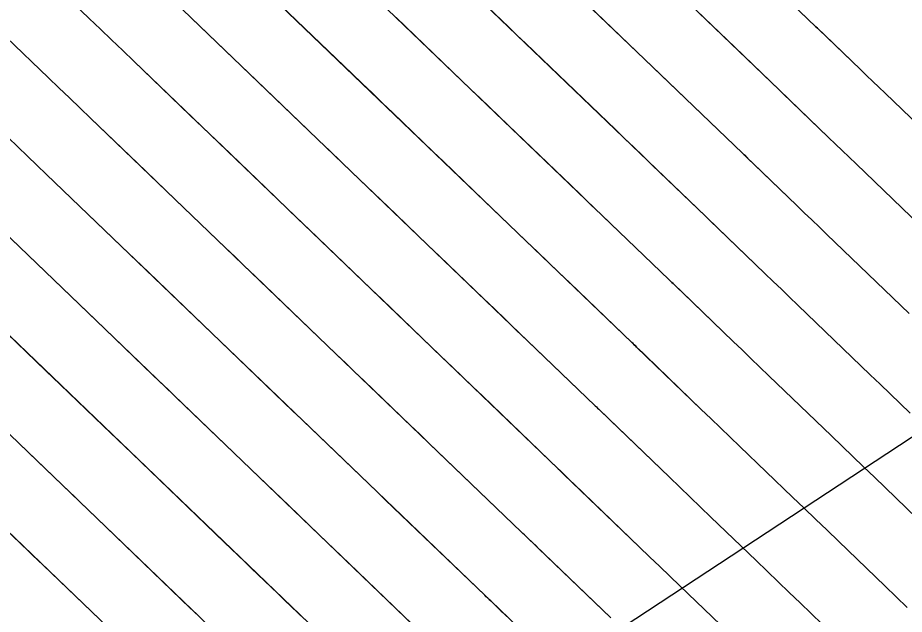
# Model space of a CAD drawing. Extents: x 954385 to 988206, y 1868364 to 1924553.
# Drawn here: x 955807.79 to 955845.22, y 1923053.83 to 1923079.02 of the extents above; entities that cross this region are included whole.
import ezdxf

# ---------------------------------------------------------------- set-up
doc = ezdxf.new("R2010")
doc.units = 0
for name, color, linetype in [('16', 7, 'Continuous'), ('26', 7, 'Continuous'), ('6', 7, 'Continuous'), ('7', 7, 'Continuous')]:
    doc.layers.add(name, color=color, linetype=linetype)

msp = doc.modelspace()

# ---------------------------------------------------------------- linework, layer by layer
at = {"layer": '16'}
for points in [[(955848.704, 1923071.704), (955844.408, 1923075.832), (955844.147, 1923076.083), (955843.887, 1923076.333), (955843.627, 1923076.584), (955843.366, 1923076.834), (955841.617, 1923078.52), (955841.554, 1923078.581), (955841.491, 1923078.641), (955824.621, 1923094.847)], [(955822.918, 1923092.323), (955839.937, 1923075.974), (955840.007, 1923075.906), (955840.077, 1923075.839), (955842.023, 1923073.964), (955842.313, 1923073.685), (955842.602, 1923073.406), (955842.892, 1923073.128), (955843.182, 1923072.849), (955847.065, 1923069.118)], [(955821.215, 1923089.8), (955838.384, 1923073.306), (955838.422, 1923073.269), (955838.461, 1923073.232), (955838.499, 1923073.195), (955838.538, 1923073.158), (955840.68, 1923071.094), (955840.999, 1923070.787), (955841.318, 1923070.48), (955841.637, 1923070.173), (955841.956, 1923069.867), (955845.425, 1923066.533)], [(955845.474, 1923062.323), (955845.052, 1923062.729), (955844.63, 1923063.135), (955844.208, 1923063.541), (955843.786, 1923063.947), (955840.729, 1923066.884), (955840.381, 1923067.218), (955840.033, 1923067.553), (955839.685, 1923067.888), (955839.337, 1923068.223), (955836.998, 1923070.477), (955836.956, 1923070.517), (955836.914, 1923070.558), (955836.872, 1923070.598), (955836.83, 1923070.639), (955819.511, 1923087.276)], [(955817.808, 1923084.752), (955835.277, 1923067.971), (955835.322, 1923067.927), (955835.368, 1923067.883), (955835.413, 1923067.839), (955835.459, 1923067.796), (955837.994, 1923065.353), (955838.371, 1923064.99), (955838.748, 1923064.627), (955839.126, 1923064.264), (955839.503, 1923063.901), (955842.147, 1923061.361), (955842.6, 1923060.926), (955843.052, 1923060.49), (955843.505, 1923060.055), (955843.957, 1923059.619), (955845.767, 1923057.875)], [(955816.105, 1923082.229), (955833.723, 1923065.303), (955833.772, 1923065.256), (955833.821, 1923065.209), (955833.87, 1923065.162), (955833.919, 1923065.114), (955836.651, 1923062.482), (955837.057, 1923062.091), (955837.464, 1923061.7), (955837.87, 1923061.309), (955838.277, 1923060.918), (955840.507, 1923058.775), (955840.991, 1923058.31), (955841.474, 1923057.845), (955841.958, 1923057.38), (955842.441, 1923056.915), (955844.417, 1923055.011), (955844.879, 1923054.566), (955845.341, 1923054.121)], [(955837.463, 1923053.378), (955835.75, 1923055.024), (955835.322, 1923055.435), (955834.895, 1923055.847), (955834.467, 1923056.258), (955834.039, 1923056.67), (955830.841, 1923059.752), (955830.784, 1923059.806), (955830.728, 1923059.86), (955830.672, 1923059.914), (955830.616, 1923059.968), (955812.698, 1923077.181), (955812.227, 1923077.634), (955811.756, 1923078.086), (955811.286, 1923078.538), (955810.815, 1923078.991), (955808.758, 1923080.968)], [(955814.401, 1923079.705), (955832.169, 1923062.636), (955832.222, 1923062.585), (955832.275, 1923062.535), (955832.327, 1923062.484), (955832.38, 1923062.433), (955835.308, 1923059.612), (955835.744, 1923059.193), (955836.179, 1923058.773), (955836.615, 1923058.354), (955837.051, 1923057.935), (955838.967, 1923056.094), (955839.432, 1923055.647), (955839.897, 1923055.2), (955840.361, 1923054.753), (955840.825, 1923054.306), (955843.153, 1923052.064), (955843.581, 1923051.651), (955844.009, 1923051.239), (955844.437, 1923050.827), (955844.866, 1923050.415), (955846.58, 1923048.768)], [(955832.828, 1923053.673), (955829.301, 1923057.071), (955829.241, 1923057.128), (955829.182, 1923057.186), (955829.122, 1923057.243), (955829.062, 1923057.301), (955810.869, 1923074.778), (955810.425, 1923075.205), (955809.98, 1923075.633), (955809.535, 1923076.06), (955809.091, 1923076.487), (955807.312, 1923078.197)], [(955831.616, 1923050.676), (955827.762, 1923054.39), (955827.698, 1923054.451), (955827.635, 1923054.511), (955827.572, 1923054.572), (955827.509, 1923054.633), (955809.011, 1923072.403), (955808.607, 1923072.791), (955808.203, 1923073.179), (955807.8, 1923073.567), (955807.396, 1923073.955)], [(955825.955, 1923051.966), (955807.152, 1923070.029)], [(955824.402, 1923049.298), (955805.294, 1923067.654)], [(955822.848, 1923046.63), (955803.435, 1923065.28)], [(955821.294, 1923043.963), (955801.577, 1923062.905)]]:
    msp.add_lwpolyline(points, dxfattribs=at)
at = {"layer": '26'}
msp.add_lwpolyline([(955857.131, 1923068.928), (955812.162, 1923039.357), (955814.855, 1923044.718), (955812.162, 1923039.357), (955818.151, 1923039.705)], dxfattribs=at)
at = {"layer": '6'}
for points in [[(955847.065, 1923069.118), (955843.182, 1923072.85), (955842.892, 1923073.128), (955842.603, 1923073.407), (955842.313, 1923073.685), (955842.024, 1923073.964), (955840.358, 1923075.57), (955840.218, 1923075.705), (955840.078, 1923075.84), (955840.043, 1923075.874), (955840.008, 1923075.907), (955839.973, 1923075.941), (955839.938, 1923075.975), (955838.066, 1923077.772), (955837.742, 1923078.083), (955837.418, 1923078.394), (955837.095, 1923078.705), (955836.771, 1923079.016), (955832.848, 1923082.785)], [(955814.401, 1923079.705), (955816.572, 1923077.62), (955817.875, 1923076.369), (955820.048, 1923074.281), (955820.511, 1923073.836), (955820.974, 1923073.392), (955821.437, 1923072.947), (955821.9, 1923072.502), (955823.752, 1923070.723), (955824.214, 1923070.279), (955824.677, 1923069.834), (955825.14, 1923069.389), (955825.603, 1923068.945), (955827.454, 1923067.166), (955827.916, 1923066.722), (955828.379, 1923066.277), (955828.842, 1923065.833), (955829.305, 1923065.388), (955832.17, 1923062.637), (955832.223, 1923062.586), (955832.275, 1923062.536), (955832.328, 1923062.485), (955832.381, 1923062.434), (955832.644, 1923062.18), (955832.802, 1923062.028), (955835.308, 1923059.612), (955835.744, 1923059.193), (955836.179, 1923058.773), (955836.615, 1923058.354), (955837.051, 1923057.935), (955838.967, 1923056.094), (955839.432, 1923055.647), (955839.896, 1923055.2), (955840.361, 1923054.753), (955840.825, 1923054.306), (955843.153, 1923052.064)], [(955819.903, 1923053.619), (955819.622, 1923053.89), (955819.34, 1923054.16), (955819.058, 1923054.431), (955818.777, 1923054.701), (955817.651, 1923055.783), (955817.369, 1923056.054), (955817.088, 1923056.324), (955816.806, 1923056.595), (955816.524, 1923056.865), (955812.611, 1923060.626), (955812.309, 1923060.916), (955812.007, 1923061.206), (955811.704, 1923061.497), (955811.402, 1923061.787), (955809.588, 1923063.53), (955808.983, 1923064.111), (955805.294, 1923067.654)]]:
    msp.add_lwpolyline(points, dxfattribs=at)
at = {"layer": '7'}
for points in [[(955808.758, 1923080.968), (955810.815, 1923078.99), (955811.286, 1923078.538), (955811.757, 1923078.086), (955812.227, 1923077.633), (955812.698, 1923077.181), (955815.066, 1923074.907), (955816.437, 1923073.59), (955818.266, 1923071.833), (955818.724, 1923071.394), (955819.181, 1923070.955), (955819.638, 1923070.516), (955820.095, 1923070.076), (955822.306, 1923067.952), (955822.733, 1923067.542), (955823.159, 1923067.132), (955823.586, 1923066.722), (955824.012, 1923066.312), (955825.718, 1923064.673), (955826.145, 1923064.264), (955826.571, 1923063.854), (955826.998, 1923063.444), (955827.425, 1923063.035), (955830.616, 1923059.969), (955830.673, 1923059.915), (955830.729, 1923059.861), (955830.785, 1923059.807), (955830.841, 1923059.753), (955831.122, 1923059.482), (955831.291, 1923059.32), (955834.039, 1923056.67), (955834.467, 1923056.259), (955834.895, 1923055.847), (955835.322, 1923055.435), (955835.75, 1923055.024), (955837.463, 1923053.378)], [(955845.474, 1923062.323), (955845.052, 1923062.729), (955844.63, 1923063.135), (955844.208, 1923063.541), (955843.786, 1923063.947), (955840.73, 1923066.884), (955840.381, 1923067.219), (955840.033, 1923067.553), (955839.685, 1923067.888), (955839.338, 1923068.223), (955837.335, 1923070.153), (955837.209, 1923070.275), (955836.999, 1923070.478), (955836.957, 1923070.518), (955836.915, 1923070.559), (955836.873, 1923070.599), (955836.831, 1923070.64), (955834.581, 1923072.8), (955834.192, 1923073.174), (955833.803, 1923073.547), (955833.414, 1923073.921), (955833.025, 1923074.295), (955829.95, 1923077.249), (955829.59, 1923077.594), (955829.231, 1923077.94), (955828.871, 1923078.285), (955828.512, 1923078.631), (955827.074, 1923080.012)], [(955845.425, 1923066.533), (955841.956, 1923069.867), (955841.637, 1923070.173), (955841.318, 1923070.48), (955840.999, 1923070.787), (955840.681, 1923071.094), (955838.847, 1923072.862), (955838.693, 1923073.01), (955838.539, 1923073.159), (955838.5, 1923073.196), (955838.462, 1923073.233), (955838.423, 1923073.27), (955838.384, 1923073.307), (955836.323, 1923075.286), (955835.967, 1923075.629), (955835.611, 1923075.971), (955835.254, 1923076.313), (955834.898, 1923076.655), (955831.399, 1923080.017)], [(955839.808, 1923080.259), (955841.492, 1923078.642), (955841.555, 1923078.582), (955841.617, 1923078.521), (955841.806, 1923078.339), (955841.869, 1923078.278), (955843.367, 1923076.835), (955843.627, 1923076.584), (955843.887, 1923076.333), (955844.148, 1923076.083), (955844.408, 1923075.833), (955848.704, 1923071.704)], [(955845.341, 1923054.122), (955844.879, 1923054.566), (955844.417, 1923055.011), (955842.441, 1923056.914), (955841.958, 1923057.38), (955841.474, 1923057.845), (955840.991, 1923058.31), (955840.507, 1923058.775), (955838.277, 1923060.918), (955837.87, 1923061.309), (955837.464, 1923061.7), (955837.058, 1923062.091), (955836.651, 1923062.483), (955834.313, 1923064.737), (955834.166, 1923064.879), (955833.92, 1923065.115), (955833.871, 1923065.163), (955833.822, 1923065.21), (955833.773, 1923065.257), (955833.724, 1923065.304), (955831.096, 1923067.828), (955830.641, 1923068.264), (955830.187, 1923068.701), (955829.733, 1923069.137), (955829.278, 1923069.574), (955827.052, 1923071.713), (955826.623, 1923072.124), (955826.195, 1923072.536), (955825.767, 1923072.948), (955825.338, 1923073.359), (955823.625, 1923075.006), (955823.196, 1923075.417), (955822.768, 1923075.829), (955822.339, 1923076.24), (955821.911, 1923076.652), (955818.888, 1923079.555)], [(955845.767, 1923057.875), (955843.957, 1923059.619), (955843.505, 1923060.054), (955843.052, 1923060.49), (955842.599, 1923060.926), (955842.146, 1923061.361), (955839.503, 1923063.901), (955839.126, 1923064.264), (955838.749, 1923064.627), (955838.372, 1923064.99), (955837.995, 1923065.353), (955835.824, 1923067.445), (955835.688, 1923067.577), (955835.46, 1923067.796), (955835.414, 1923067.84), (955835.369, 1923067.884), (955835.323, 1923067.928), (955835.277, 1923067.972), (955832.838, 1923070.314), (955832.417, 1923070.719), (955831.995, 1923071.124), (955831.573, 1923071.529), (955831.152, 1923071.934), (955828.501, 1923074.481), (955828.107, 1923074.859), (955827.713, 1923075.238), (955827.319, 1923075.616), (955826.925, 1923075.995), (955825.349, 1923077.509), (955824.955, 1923077.887), (955824.561, 1923078.266), (955824.167, 1923078.644), (955823.773, 1923079.023)], [(955832.828, 1923053.673), (955829.779, 1923056.611), (955829.66, 1923056.727), (955829.541, 1923056.842), (955829.302, 1923057.072), (955829.242, 1923057.129), (955829.182, 1923057.187), (955829.123, 1923057.244), (955829.063, 1923057.302), (955825.544, 1923060.681), (955825.154, 1923061.056), (955824.764, 1923061.431), (955824.373, 1923061.805), (955823.983, 1923062.18), (955822.422, 1923063.68), (955822.032, 1923064.055), (955821.641, 1923064.43), (955821.251, 1923064.805), (955820.861, 1923065.18), (955818.224, 1923067.714), (955817.806, 1923068.116), (955817.387, 1923068.518), (955816.969, 1923068.92), (955816.55, 1923069.322), (955814.458, 1923071.332), (955813.202, 1923072.537), (955810.869, 1923074.778), (955810.425, 1923075.205), (955809.98, 1923075.632), (955809.535, 1923076.06), (955809.091, 1923076.487), (955807.312, 1923078.197)], [(955807.396, 1923073.955), (955807.8, 1923073.567), (955808.203, 1923073.179), (955808.607, 1923072.791), (955809.011, 1923072.403), (955812.175, 1923069.364), (955813.315, 1923068.269), (955814.834, 1923066.81), (955815.214, 1923066.445), (955815.594, 1923066.081), (955815.973, 1923065.716), (955816.353, 1923065.351), (955819.415, 1923062.408), (955819.769, 1923062.068), (955820.123, 1923061.728), (955820.477, 1923061.388), (955820.831, 1923061.048), (955822.248, 1923059.687), (955822.602, 1923059.347), (955822.956, 1923059.007), (955823.31, 1923058.667), (955823.664, 1923058.327), (955827.509, 1923054.634), (955827.573, 1923054.573), (955827.636, 1923054.513), (955827.699, 1923054.452), (955827.762, 1923054.391), (955828.078, 1923054.086), (955828.205, 1923053.964), (955828.268, 1923053.903), (955831.616, 1923050.676)], [(955825.956, 1923051.967), (955821.784, 1923055.973), (955821.466, 1923056.278), (955821.148, 1923056.584), (955820.83, 1923056.889), (955820.512, 1923057.194), (955819.241, 1923058.416), (955818.923, 1923058.721), (955818.605, 1923059.026), (955818.288, 1923059.332), (955817.97, 1923059.637), (955814.482, 1923062.988), (955814.141, 1923063.316), (955813.8, 1923063.644), (955813.459, 1923063.971), (955813.118, 1923064.299), (955811.071, 1923066.264), (955810.389, 1923066.92), (955807.152, 1923070.028)], [(955803.435, 1923065.279), (955807.84, 1923061.049), (955808.631, 1923060.289), (955809.686, 1923059.276), (955809.949, 1923059.023), (955810.213, 1923058.769), (955810.477, 1923058.516), (955810.74, 1923058.263), (955815.079, 1923054.094), (955815.324, 1923053.858), (955815.57, 1923053.622)], [(955813.634, 1923051.322), (955808.869, 1923055.9), (955808.644, 1923056.116), (955808.419, 1923056.332), (955808.195, 1923056.548), (955807.97, 1923056.764), (955806.17, 1923058.493)]]:
    msp.add_lwpolyline(points, dxfattribs=at)

doc.saveas('drawing.dxf')
